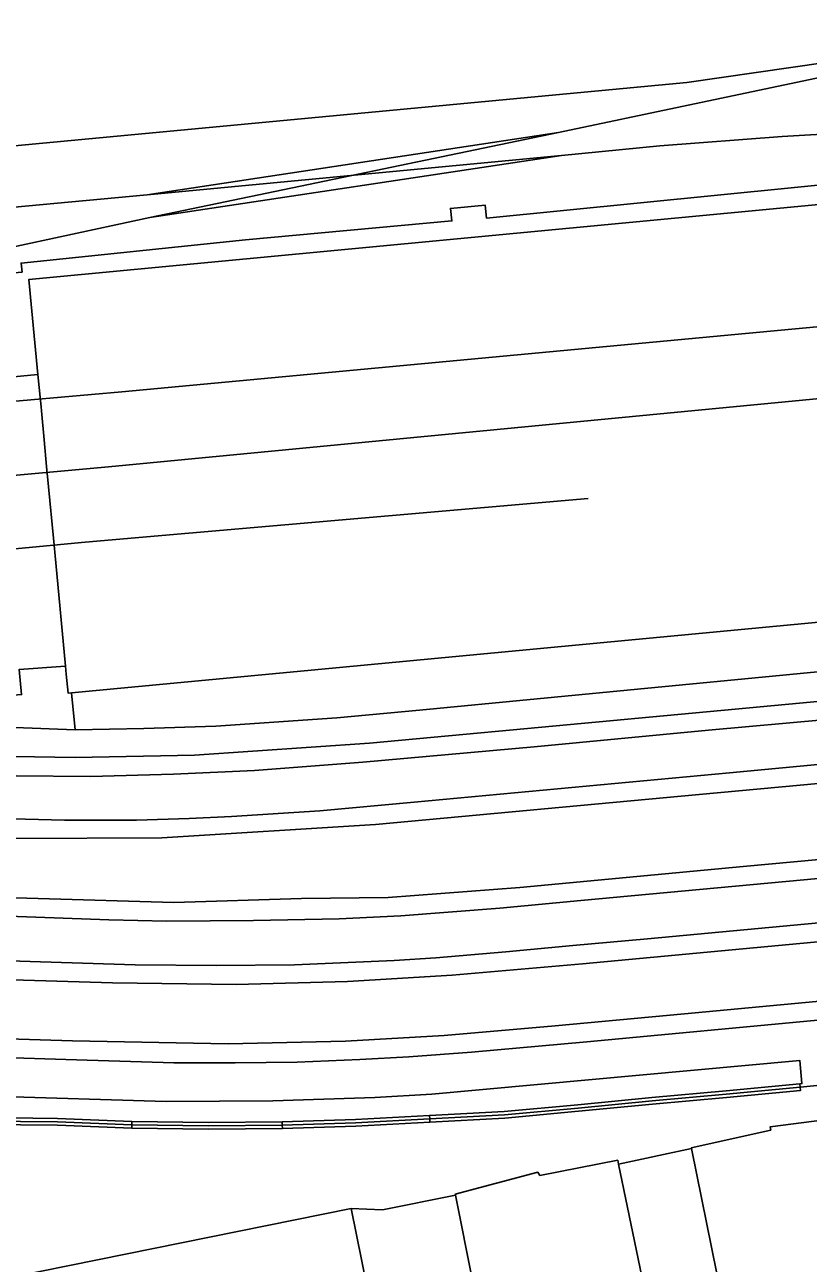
# Model space of a CAD drawing. Extents: x 161477 to 163040, y 383680 to 384868.
# Drawn here: x 162605.1 to 162668.4, y 383891.8 to 383992 of the extents above; entities that cross this region are included whole.
import ezdxf

# ---------------------------------------------------------------- set-up
doc = ezdxf.new("R2010")
doc.units = 0
for name, color, linetype in [('IMGEO_Geluidsscherm', 7, 'Continuous'), ('IMGEO_Hek', 7, 'Continuous'), ('IMGEO_Muur', 7, 'Continuous'), ('IMGEO_Pand', 7, 'Continuous'), ('IMGEO_Perron', 7, 'Continuous'), ('IMGEO_Spoor', 7, 'Continuous'), ('IMGEO_Spoorbaan_halfverhard', 7, 'Continuous'), ('IMGEO_Terreindeel_gesloten', 7, 'Continuous'), ('IMGEO_Terreindeel_onvherhard', 7, 'Continuous'), ('IMGEO_Terreindeel_open', 7, 'Continuous')]:
    doc.layers.add(name, color=color, linetype=linetype)

msp = doc.modelspace()

# ---------------------------------------------------------------- linework, layer by layer
at = {"layer": 'IMGEO_Geluidsscherm'}
for points in [[(162601.72, 383903.04), (162607.72, 383902.96), (162613.74, 383902.74), (162619.93, 383902.66), (162625.92, 383902.7), (162631.86, 383902.89), (162637.85, 383903.21), (162643.9, 383903.53), (162649.86, 383904.1), (162655.85, 383904.66), (162661.84, 383905.22), (162667.82, 383905.78)], [(162637.84, 383903.48), (162643.88, 383903.8), (162649.83, 383904.36), (162655.82, 383904.93), (162661.81, 383905.49), (162667.79, 383906.05), (162669.14, 383906.17)], [(162625.91, 383902.97), (162631.84, 383903.16), (162637.84, 383903.48)], [(162601.72, 383903.31), (162607.73, 383903.23), (162613.74, 383903.01)], [(162613.74, 383903.01), (162619.93, 383902.93), (162625.91, 383902.97)]]:
    msp.add_lwpolyline(points, dxfattribs=at)
at = {"layer": 'IMGEO_Hek'}
for points in [[(162658.99, 383901.09), (162653.1, 383899.81)], [(162631.49, 383896.24), (162634.01, 383896.14), (162639.9, 383897.32)]]:
    msp.add_lwpolyline(points, dxfattribs=at)
at = {"layer": 'IMGEO_Muur'}
for points in [[(162637.82, 383903.75), (162643.86, 383904.07), (162649.81, 383904.63), (162655.8, 383905.2), (162661.79, 383905.76), (162667.77, 383906.32)], [(162667.79, 383906.05), (162661.81, 383905.49), (162655.82, 383904.93), (162649.83, 383904.36), (162643.88, 383903.8), (162637.84, 383903.48)], [(162637.85, 383903.21), (162643.9, 383903.53), (162649.86, 383904.1), (162655.85, 383904.66), (162661.84, 383905.22), (162667.82, 383905.78), (162667.79, 383906.05)], [(162667.79, 383906.05), (162667.77, 383906.32)], [(162613.75, 383903.28), (162607.74, 383903.5), (162601.72, 383903.58)], [(162637.82, 383903.75), (162631.83, 383903.43), (162625.9, 383903.24)], [(162637.84, 383903.48), (162631.84, 383903.16), (162625.91, 383902.97)], [(162637.84, 383903.48), (162637.82, 383903.75)], [(162637.85, 383903.21), (162637.84, 383903.48)], [(162601.72, 383903.31), (162607.73, 383903.23), (162613.74, 383903.01)], [(162601.72, 383903.04), (162607.72, 383902.96), (162613.74, 383902.74)], [(162613.75, 383903.28), (162613.74, 383903.01)], [(162613.74, 383903.01), (162613.74, 383902.74)], [(162625.91, 383902.97), (162619.93, 383902.93), (162613.74, 383903.01)], [(162613.74, 383902.74), (162619.93, 383902.66), (162625.92, 383902.7)], [(162625.9, 383903.24), (162619.93, 383903.2), (162613.75, 383903.28)], [(162625.91, 383902.97), (162625.9, 383903.24)], [(162625.92, 383902.7), (162625.91, 383902.97)], [(162625.92, 383902.7), (162631.86, 383902.89), (162637.85, 383903.21)]]:
    msp.add_lwpolyline(points, dxfattribs=at)
at = {"layer": 'IMGEO_Pand'}
for points in [[(162679.51, 383978.38), (162605.42, 383971.37), (162606.15, 383963.67)], [(162608.38, 383940.09), (162607.59, 383948.44), (162607.4, 383950.45), (162607.01, 383954.6), (162606.85, 383956.24), (162606.65, 383958.4), (162606.43, 383960.74), (162606.4, 383961.05), (162606.25, 383962.62), (162606.15, 383963.67)], [(162682.64, 383945.36), (162682.68, 383944.92), (162608.86, 383937.94)], [(162608.86, 383937.94), (162608.58, 383937.91), (162608.44, 383939.43), (162608.38, 383940.09)], [(162672.28, 383903.59), (162672.25, 383903.74), (162665.37, 383902.85), (162665.41, 383902.58), (162658.98, 383901.15), (162658.99, 383901.09)], [(162658.99, 383901.09), (162661.85, 383886.98), (162668.33, 383888.3), (162668.38, 383887.99), (162675.11, 383889.78), (162672.28, 383903.59)], [(162653.1, 383899.81), (162653.03, 383900.13), (162646.74, 383898.91), (162646.57, 383899.16), (162639.89, 383897.4), (162639.9, 383897.32)], [(162639.9, 383897.32), (162642.68, 383883.39), (162649.56, 383884.24), (162649.49, 383884.61), (162655.97, 383885.94), (162653.1, 383899.81)], [(162631.49, 383896.24), (162599.48, 383889.76), (162599.52, 383889.54)], [(162599.52, 383889.54), (162602.93, 383872.71), (162634.94, 383879.19), (162631.49, 383896.24)]]:
    msp.add_lwpolyline(points, dxfattribs=at)
at = {"layer": 'IMGEO_Perron'}
for points in [[(162565.77, 383932.44), (162577.61, 383932.08), (162597.32, 383931.44), (162604.38, 383931.23), (162610.41, 383931.18), (162617.11, 383931.35), (162623.67, 383931.65), (162632.43, 383932.32), (162646.27, 383933.57), (162660.36, 383934.91), (162669.95, 383935.79), (162694.68, 383938.14), (162729.43, 383941.37), (162746.28, 383942.93), (162761.85, 383944.37), (162771.07, 383945.24), (162787.8, 383946.84), (162796.03, 383947.92), (162804.21, 383949.23), (162813.32, 383951.03), (162820.68, 383952.71)], [(162820.02, 383948.89), (162812.61, 383947.27), (162806.03, 383945.95), (162800.49, 383944.98), (162794.6, 383944.09), (162788.02, 383943.28), (162778.76, 383942.36), (162770.14, 383941.56), (162759.43, 383940.57), (162740.94, 383938.87), (162722.13, 383937.08), (162710.93, 383936.06), (162662.06, 383931.46), (162636.56, 383929.09), (162628.95, 383928.39), (162621.79, 383927.93), (162618.39, 383927.77), (162614.12, 383927.65), (162608.29, 383927.64), (162586.13, 383928.21), (162584.09, 383928.29), (162584.06, 383928.29)], [(162826.17, 383940.86), (162810.47, 383937.45), (162801.51, 383935.84), (162795.65, 383934.96), (162789.93, 383934.25), (162786.21, 383933.84), (162771.85, 383932.55), (162755.18, 383930.94), (162738.79, 383929.38), (162718.61, 383927.5), (162666.63, 383922.68), (162650.04, 383921.14), (162643.51, 383920.52), (162635.49, 383919.91), (162630.5, 383919.66), (162623.58, 383919.51), (162616.57, 383919.47), (162611.87, 383919.59), (162604.49, 383919.84), (162594.06, 383920.16), (162587.01, 383920.38), (162583.78, 383920.47)], [(162583.59, 383909.14), (162587.12, 383908.96), (162609.28, 383908.25), (162617.13, 383908.02), (162622.11, 383908.01), (162627.1, 383908.08), (162632.19, 383908.28), (162636.15, 383908.49), (162641.2, 383908.87), (162650.54, 383909.71), (162669.48, 383911.49), (162690.29, 383913.46), (162715.69, 383915.78), (162742.47, 383918.31), (162769.7, 383920.84), (162776.26, 383921.5), (162796.33, 383923.51), (162799.49, 383923.96), (162808.28, 383925.38), (162822.42, 383928.33)], [(162678.23, 383920.17), (162655.43, 383918.03), (162649.39, 383917.49), (162643.99, 383916.98), (162638.31, 383916.51), (162634.96, 383916.29), (162626.9, 383915.95), (162620.55, 383915.88), (162614.02, 383915.94), (162606.35, 383916.18), (162598.78, 383916.42), (162588.51, 383916.75), (162583.75, 383916.88)], [(162667.77, 383906.32), (162667.93, 383906.33), (162667.76, 383908.2), (162637.99, 383905.48), (162633.39, 383905.2), (162625.14, 383904.93), (162616.52, 383904.88), (162588.18, 383905.74), (162577.62, 383906.11)], [(162669.14, 383906.17), (162667.79, 383906.05)]]:
    msp.add_lwpolyline(points, dxfattribs=at)
at = {"layer": 'IMGEO_Spoor'}
for points in [[(162819.44, 383991.96), (162811.45, 383991.32), (162802.47, 383990.77), (162751.99, 383987.85), (162740.52, 383987.27), (162666.33, 383982.91), (162656.44, 383982.17), (162648.49, 383981.39)], [(162686.65, 383991.33), (162658.61, 383987.28)], [(162686.65, 383991.33), (162658.74, 383985.45)], [(162819.83, 383989.95), (162811.14, 383988.33), (162802.38, 383986.82), (162784.55, 383984.36), (162774.49, 383982.87), (162763.6, 383980.99), (162753.03, 383979.02), (162730.69, 383974.54), (162724.51, 383973.57), (162710.77, 383971.9), (162680.38, 383968.58), (162612.92, 383962.27), (162581.03, 383959.47), (162571.88, 383958.54), (162564.25, 383957.91), (162550.54, 383956.35), (162538, 383954.53), (162526.75, 383952.14)], [(162658.61, 383987.28), (162550.15, 383977.06), (162535.61, 383975.61), (162528.29, 383974.72), (162518.98, 383973.34), (162509.32, 383971.71), (162498.36, 383969.74), (162460.12, 383962.29), (162429.04, 383956.1), (162421.53, 383954.44), (162414.59, 383952.68), (162407.04, 383950.34), (162402.59, 383948.85)], [(162658.74, 383985.45), (162648.25, 383983.24)], [(162648.25, 383983.24), (162614.99, 383978.19)], [(162648.25, 383983.24), (162615.19, 383976.36)], [(162648.49, 383981.39), (162614.99, 383978.19)], [(162648.49, 383981.39), (162615.19, 383976.36)], [(162614.99, 383978.19), (162567.08, 383973.75), (162529.43, 383970.12), (162517.21, 383968.64), (162507.43, 383967.16), (162500.17, 383965.83), (162427.93, 383951.32), (162403.28, 383946.16)], [(162568.71, 383927.24), (162590.18, 383926.57), (162604.07, 383926.16), (162616.17, 383926.21), (162633.44, 383927.28), (162659.61, 383929.72), (162729.61, 383936.18), (162761.76, 383939.26), (162784.85, 383941.42), (162791.4, 383942.08), (162802.44, 383943.76), (162812.55, 383945.64), (162820.17, 383947.43), (162846.58, 383953.27), (162863.26, 383956.99), (162876.51, 383959.96), (162889.34, 383963.23), (162911.84, 383970.05), (162937.17, 383977.81)], [(162615.19, 383976.36), (162600.66, 383973.23)], [(162536.9, 383923.47), (162548.62, 383923.07), (162584.2, 383921.96), (162617.14, 383920.98), (162627.46, 383921.29), (162634.46, 383921.37), (162645.12, 383922.19), (162663.18, 383923.88), (162681.62, 383925.6), (162711.59, 383928.4), (162742.71, 383931.22), (162769.37, 383933.79), (162796.59, 383936.63), (162803.65, 383937.73), (162809.9, 383938.87), (162854.32, 383948.69), (162865.56, 383951.21), (162875.09, 383953.34), (162887.08, 383956.23), (162906.29, 383961.92), (162943.35, 383973.27)], [(162700.79, 383964.75), (162611.85, 383956.2), (162560.32, 383951.52), (162550.91, 383950.47), (162542.57, 383949.32), (162528.76, 383947.29), (162504.64, 383943.49), (162489.42, 383941.68)], [(162493.87, 383932.21), (162517.92, 383934.06), (162521.36, 383934.29), (162529.83, 383934.66), (162538.08, 383934.73), (162547.29, 383934.58), (162558.66, 383934.16), (162593.15, 383933.08), (162600.89, 383932.84), (162609.15, 383932.71), (162618.81, 383932.9), (162632.96, 383933.86), (162645.73, 383935.05), (162662.52, 383936.62), (162678.99, 383938.16), (162703.06, 383940.41), (162733.78, 383943.27), (162748.62, 383944.66), (162769.5, 383946.71), (162781.97, 383947.77), (162789.82, 383948.6), (162803.79, 383950.7), (162821.4, 383954.4)], [(162515.52, 383940.33), (162555.04, 383944.71), (162573.09, 383946.61), (162609.96, 383950.12), (162650.65, 383953.66)], [(162536.5, 383916.04), (162551.6, 383913.92), (162558.96, 383912.87), (162565.41, 383912.04), (162571.38, 383911.41), (162579.85, 383910.78), (162585.35, 383910.52), (162596.73, 383910.16), (162608.93, 383909.78), (162621.52, 383909.55), (162631.02, 383909.77), (162639, 383910.23), (162647.96, 383911.01), (162658.42, 383911.98), (162674.26, 383913.46), (162696.61, 383915.55), (162729.94, 383918.66), (162754.43, 383920.95), (162772.15, 383922.6), (162783.52, 383923.66), (162794.68, 383924.87), (162803.09, 383926.08), (162815.38, 383928.34), (162832.02, 383932.03)], [(162536.76, 383918.94), (162541.14, 383918.8), (162544.64, 383918.65), (162549.63, 383918.34), (162554.61, 383917.93), (162560.38, 383917.36), (162568.04, 383916.6), (162572.34, 383916.18), (162575.83, 383915.88), (162580.82, 383915.54), (162587.35, 383915.26), (162603.18, 383914.76), (162612.17, 383914.48), (162622.17, 383914.36), (162631.17, 383914.59), (162639.65, 383915.09), (162650.17, 383916.03), (162714.43, 383922.03)]]:
    msp.add_lwpolyline(points, dxfattribs=at)
at = {"layer": 'IMGEO_Spoorbaan_halfverhard'}
for points in [[(162679.77, 383980.04), (162642.42, 383976.32), (162642.3, 383977.37), (162639.5, 383977.11), (162639.62, 383976.09), (162622.93, 383974.56), (162604.79, 383972.68), (162604.86, 383971.95), (162601.18, 383971.66), (162601.38, 383969.28), (162601.62, 383966.43), (162601.88, 383963.26)], [(162609.15, 383934.94), (162614.7, 383935.04), (162620.54, 383935.25), (162630.31, 383935.9), (162637.01, 383936.52), (162684.58, 383941.11), (162685.56, 383941.21)], [(162600.07, 383935.3), (162609.15, 383934.94)]]:
    msp.add_lwpolyline(points, dxfattribs=at)
at = {"layer": 'IMGEO_Terreindeel_gesloten'}
for points in [[(162606.15, 383963.67), (162603.35, 383963.4)], [(162608.38, 383940.09), (162604.62, 383939.81), (162604.83, 383937.79), (162603.85, 383937.71), (162604.03, 383935.73), (162600.07, 383935.3)]]:
    msp.add_lwpolyline(points, dxfattribs=at)
at = {"layer": 'IMGEO_Terreindeel_onvherhard'}
for points in [[(162653.1, 383899.81), (162658.99, 383901.09)], [(162631.49, 383896.24), (162634.01, 383896.14), (162639.9, 383897.32)]]:
    msp.add_lwpolyline(points, dxfattribs=at)
at = {"layer": 'IMGEO_Terreindeel_open'}
msp.add_lwpolyline([(162609.15, 383934.94), (162608.86, 383937.94)], dxfattribs=at)

doc.saveas('drawing.dxf')
